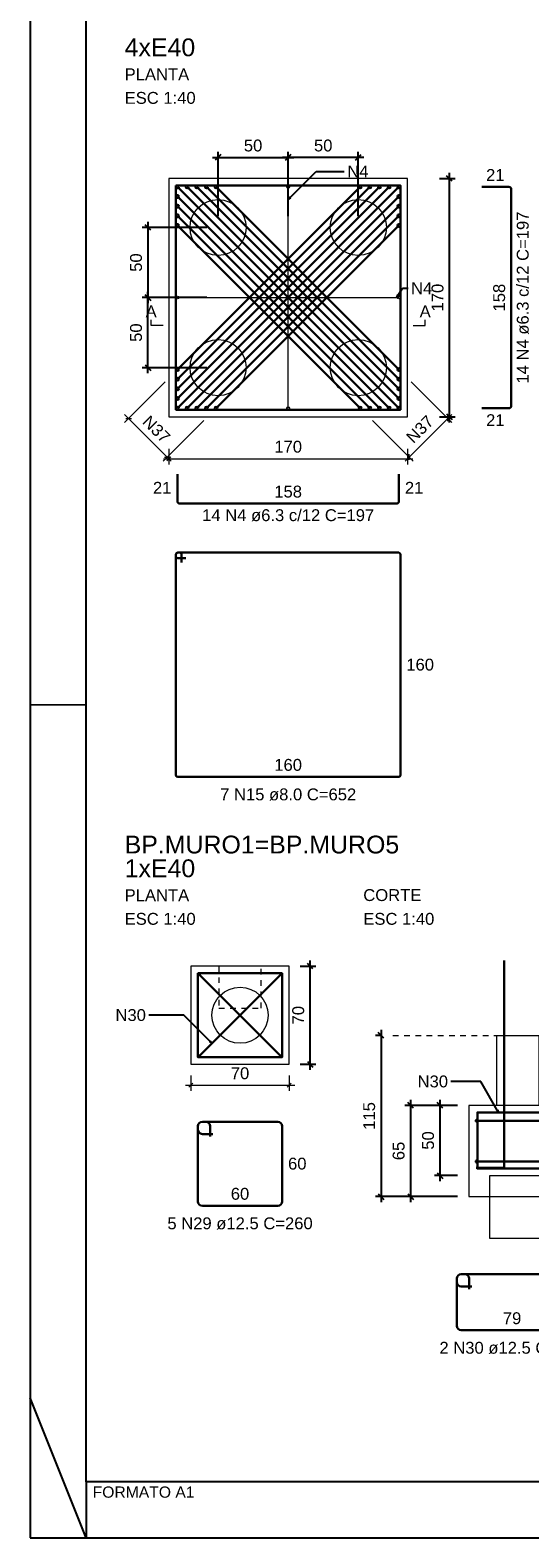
# Model space of a CAD drawing. Header units: millimetres. Extents: x 10 to 1250, y -62 to 528.
# Tile 776 of 909: x 701.55 to 710.46, y 68.53 to 95.43. Entities that reach past the tile are written whole.
import ezdxf

# ---------------------------------------------------------------- set-up
doc = ezdxf.new("R2010")
doc.units = ezdxf.units.MM
doc.header["$LTSCALE"] = 0.05
doc.linetypes.add('DOT', pattern=[6.35, 0, -6.35])
doc.linetypes.add('ESTILO_TQS_0002', pattern=[0.4, 0.1, -0.3])
for name, color, linetype, lineweight in [('Descrição da armadura', 7, 'Continuous', 5), ('DT-Arm de distribuição', 5, 'Continuous', 5), ('DT-Barras na forma', 2, 'Continuous', 30), ('DT-Barras rebatidas', 2, 'Continuous', 30), ('DT-Cotas', 9, 'Continuous', 5), ('DT-Forma', 5, 'Continuous', 5), ('DT-Pontilhado', 9, 'DOT', 5), ('DT-Textos', 7, 'Continuous', 5), ('DT-Título', 3, 'Continuous', 20), ('Textos armaduras', 7, 'Continuous', 5)]:
    doc.layers.add(name, color=color, linetype=linetype, lineweight=lineweight)
doc.layers.add('FOLHA_PADRÃO', color=7, linetype='Continuous')
doc.styles.add('Arial', font='arial.ttf')
doc.styles.get("Standard").update_dxf_attribs({"font": 'arial.ttf'})
doc.dimstyles.get("Standard").update_dxf_attribs({"dimtxt": 0.18, "dimasz": 0.18, "dimexe": 0.18, "dimexo": 0.0625, "dimgap": 0.1, "dimtad": 1, "dimzin": 0, "dimdsep": 46, "dimtxsty": 'Standard', "dimblk": 'OBLIQUE', "dimcen": 0.1, "dimadec": 0, "dimazin": 0, "dimtfac": 1, "dimtofl": 0, "dimtmove": 0, "dimatfit": 3, "dimldrblk": 'OBLIQUE', "dimfxl": 1, "dimtolj": 1, "dimtzin": 0, "dimarcsym": 1})
doc.dimstyles.new('UM_40.000000', dxfattribs={"dimtxt": 0.18, "dimasz": 0.1, "dimexe": 0.1, "dimexo": 0.2, "dimgap": 0, "dimtad": 1, "dimtih": 1, "dimtoh": 1, "dimdec": 1, "dimlfac": 40, "dimzin": 0, "dimdsep": 46, "dimtxsty": 'Standard', "dimcen": 0.09, "dimdle": 0.1, "dimadec": 1, "dimazin": 2, "dimtfac": 1, "dimtdec": 4, "dimtofl": 0, "dimtmove": 0, "dimatfit": 3, "dimfxl": 1, "dimtolj": 1, "dimarcsym": 0})

# ---------------------------------------------------------------- blocks, each defined once
blk = doc.blocks.new('_Oblique')
at = {"color": 0, "linetype": 'ByBlock', "lineweight": -2}
blk.add_line((-0.5, -0.5), (0.5, 0.5), dxfattribs=at)
blk = doc.blocks.new('*D1069')
at = {"layer": 'Defpoints', "color": 0, "transparency": 16777216}
for p in [(706.148, 93.155), (704.898, 91.905), (706.148, 91.905)]:
    blk.add_point(p, dxfattribs=at)
at = {"layer": 'DT-Cotas', "color": 0, "lineweight": -2, "transparency": 16777216}
for p, q in [((704.798, 93.155), (706.248, 93.155)), ((704.898, 92.105), (704.898, 93.255)), ((706.148, 92.105), (706.148, 93.255))]:
    blk.add_line(p, q, dxfattribs=at)
at = {"layer": 'DT-Cotas', "color": 0, "lineweight": -2, "transparency": 16777216, "xscale": 0.1, "yscale": 0.1, "zscale": 0.1, "rotation": 180}
blk.add_blockref('_Oblique', (704.898, 93.155), dxfattribs=at)
at = {"layer": 'DT-Cotas', "color": 0, "lineweight": -2, "transparency": 16777216, "xscale": 0.1, "yscale": 0.1, "zscale": 0.1}
blk.add_blockref('_Oblique', (706.148, 93.155), dxfattribs=at)
at = {"layer": 'DT-Cotas', "transparency": 16777216, "insert": (705.523, 93.367), "char_height": 0.2118, "attachment_point": 5, "rotation": 0.0057, "style": 'Arial'}
blk.add_mtext('\\A1;50', dxfattribs=at)
blk = doc.blocks.new('*D1070')
at = {"layer": 'Defpoints', "color": 0, "transparency": 16777216}
for p in [(706.148, 93.155), (706.148, 91.905), (707.398, 91.905)]:
    blk.add_point(p, dxfattribs=at)
at = {"layer": 'DT-Cotas', "color": 0, "lineweight": -2, "transparency": 16777216}
for p, q in [((707.498, 93.155), (706.048, 93.155)), ((706.148, 92.105), (706.148, 93.255)), ((707.398, 92.105), (707.398, 93.255))]:
    blk.add_line(p, q, dxfattribs=at)
at = {"layer": 'DT-Cotas', "color": 0, "lineweight": -2, "transparency": 16777216, "xscale": 0.1, "yscale": 0.1, "zscale": 0.1, "rotation": 180}
blk.add_blockref('_Oblique', (706.148, 93.155), dxfattribs=at)
at = {"layer": 'DT-Cotas', "color": 0, "lineweight": -2, "transparency": 16777216, "xscale": 0.1, "yscale": 0.1, "zscale": 0.1}
blk.add_blockref('_Oblique', (707.398, 93.155), dxfattribs=at)
at = {"layer": 'DT-Cotas', "transparency": 16777216, "insert": (706.773, 93.367), "char_height": 0.2118, "attachment_point": 5, "rotation": 0.0057, "style": 'Arial'}
blk.add_mtext('\\A1;50', dxfattribs=at)
blk = doc.blocks.new('*D1071')
at = {"layer": 'Defpoints', "color": 0, "transparency": 16777216}
for p in [(704.898, 91.905), (703.648, 90.655), (704.898, 90.655)]:
    blk.add_point(p, dxfattribs=at)
at = {"layer": 'DT-Cotas', "color": 0, "lineweight": -2, "transparency": 16777216}
for p, q in [((703.648, 92.005), (703.648, 90.555)), ((704.698, 91.905), (703.548, 91.905)), ((704.698, 90.655), (703.548, 90.655))]:
    blk.add_line(p, q, dxfattribs=at)
at = {"layer": 'DT-Cotas', "color": 0, "lineweight": -2, "transparency": 16777216, "xscale": 0.1, "yscale": 0.1, "zscale": 0.1}
for p, rotation in [((703.648, 91.905), 90), ((703.648, 90.655), 270)]:
    blk.add_blockref('_Oblique', p, dxfattribs=dict(at, rotation=rotation))
at = {"layer": 'DT-Cotas', "transparency": 16777216, "insert": (703.437, 91.28), "char_height": 0.2118, "attachment_point": 5, "rotation": 90, "style": 'Arial'}
blk.add_mtext('\\A1;50', dxfattribs=at)
blk = doc.blocks.new('*D1072')
at = {"layer": 'Defpoints', "color": 0, "transparency": 16777216}
for p in [(703.648, 90.655), (704.898, 90.655), (704.898, 89.405)]:
    blk.add_point(p, dxfattribs=at)
at = {"layer": 'DT-Cotas', "color": 0, "lineweight": -2, "transparency": 16777216}
for p, q in [((704.698, 90.655), (703.548, 90.655)), ((703.648, 89.305), (703.648, 90.755)), ((704.698, 89.405), (703.548, 89.405))]:
    blk.add_line(p, q, dxfattribs=at)
at = {"layer": 'DT-Cotas', "color": 0, "lineweight": -2, "transparency": 16777216, "xscale": 0.1, "yscale": 0.1, "zscale": 0.1}
for p, rotation in [((703.648, 90.655), 90), ((703.648, 89.405), 270)]:
    blk.add_blockref('_Oblique', p, dxfattribs=dict(at, rotation=rotation))
at = {"layer": 'DT-Cotas', "transparency": 16777216, "insert": (703.437, 90.03), "char_height": 0.2118, "attachment_point": 5, "rotation": 90, "style": 'Arial'}
blk.add_mtext('\\A1;50', dxfattribs=at)
blk = doc.blocks.new('*D1073')
at = {"layer": 'Defpoints', "color": 0, "transparency": 16777216}
for p in [(708.648, 92.78), (709.023, 92.78), (708.648, 88.53)]:
    blk.add_point(p, dxfattribs=at)
at = {"layer": 'DT-Cotas', "color": 0, "lineweight": -2, "transparency": 16777216}
for p, q in [((709.023, 88.43), (709.023, 92.88)), ((708.848, 92.78), (709.123, 92.78)), ((708.848, 88.53), (709.123, 88.53))]:
    blk.add_line(p, q, dxfattribs=at)
at = {"layer": 'DT-Cotas', "color": 0, "lineweight": -2, "transparency": 16777216, "xscale": 0.1, "yscale": 0.1, "zscale": 0.1}
for p, rotation in [((709.023, 92.78), 90), ((709.023, 88.53), 270)]:
    blk.add_blockref('_Oblique', p, dxfattribs=dict(at, rotation=rotation))
at = {"layer": 'DT-Cotas', "transparency": 16777216, "insert": (708.812, 90.655), "char_height": 0.2118, "attachment_point": 5, "rotation": 90, "style": 'Arial'}
blk.add_mtext('\\A1;170', dxfattribs=at)
blk = doc.blocks.new('*D1104')
at = {"layer": 'Defpoints', "color": 0, "transparency": 16777216}
for p in [(706.165, 78.73), (706.54, 78.73), (706.165, 76.98)]:
    blk.add_point(p, dxfattribs=at)
at = {"layer": 'DT-Cotas', "color": 0, "lineweight": -2, "transparency": 16777216}
for p, q in [((706.54, 76.88), (706.54, 78.83)), ((706.365, 78.73), (706.64, 78.73)), ((706.365, 76.98), (706.64, 76.98))]:
    blk.add_line(p, q, dxfattribs=at)
at = {"layer": 'DT-Cotas', "color": 0, "lineweight": -2, "transparency": 16777216, "xscale": 0.1, "yscale": 0.1, "zscale": 0.1}
for p, rotation in [((706.54, 78.73), 90), ((706.54, 76.98), 270)]:
    blk.add_blockref('_Oblique', p, dxfattribs=dict(at, rotation=rotation))
at = {"layer": 'DT-Cotas', "transparency": 16777216, "insert": (706.328, 77.855), "char_height": 0.2118, "attachment_point": 5, "rotation": 90, "style": 'Arial'}
blk.add_mtext('\\A1;70', dxfattribs=at)
blk = doc.blocks.new('*D1105')
at = {"layer": 'Defpoints', "color": 0, "transparency": 16777216}
for p in [(709.367, 76.245), (708.855, 74.995), (709.367, 74.995)]:
    blk.add_point(p, dxfattribs=at)
at = {"layer": 'DT-Cotas', "color": 0, "lineweight": -2, "transparency": 16777216}
for p, q in [((709.167, 76.245), (708.755, 76.245)), ((708.855, 76.345), (708.855, 74.895)), ((709.167, 74.995), (708.755, 74.995))]:
    blk.add_line(p, q, dxfattribs=at)
at = {"layer": 'DT-Cotas', "color": 0, "lineweight": -2, "transparency": 16777216, "xscale": 0.1, "yscale": 0.1, "zscale": 0.1}
for p, rotation in [((708.855, 76.245), 90), ((708.855, 74.995), 270)]:
    blk.add_blockref('_Oblique', p, dxfattribs=dict(at, rotation=rotation))
at = {"layer": 'DT-Cotas', "transparency": 16777216, "insert": (708.643, 75.62), "char_height": 0.2118, "attachment_point": 5, "rotation": 90, "style": 'Arial'}
blk.add_mtext('\\A1;50', dxfattribs=at)
blk = doc.blocks.new('*D1106')
at = {"layer": 'Defpoints', "color": 0, "transparency": 16777216}
for p in [(709.367, 76.245), (708.33, 74.62), (709.367, 74.62)]:
    blk.add_point(p, dxfattribs=at)
at = {"layer": 'DT-Cotas', "color": 0, "lineweight": -2, "transparency": 16777216}
for p, q in [((709.167, 76.245), (708.23, 76.245)), ((708.33, 76.345), (708.33, 74.52)), ((709.167, 74.62), (708.23, 74.62))]:
    blk.add_line(p, q, dxfattribs=at)
at = {"layer": 'DT-Cotas', "color": 0, "lineweight": -2, "transparency": 16777216, "xscale": 0.1, "yscale": 0.1, "zscale": 0.1}
for p, rotation in [((708.33, 76.245), 90), ((708.33, 74.62), 270)]:
    blk.add_blockref('_Oblique', p, dxfattribs=dict(at, rotation=rotation))
at = {"layer": 'DT-Cotas', "transparency": 16777216, "insert": (708.118, 75.433), "char_height": 0.2118, "attachment_point": 5, "rotation": 90, "style": 'Arial'}
blk.add_mtext('\\A1;65', dxfattribs=at)
blk = doc.blocks.new('*D1107')
at = {"layer": 'Defpoints', "color": 0, "transparency": 16777216}
for p in [(708.017, 77.495), (707.805, 74.62), (709.367, 74.62)]:
    blk.add_point(p, dxfattribs=at)
at = {"layer": 'DT-Cotas', "color": 0, "lineweight": -2, "transparency": 16777216}
for p, q in [((707.817, 77.495), (707.705, 77.495)), ((707.805, 77.595), (707.805, 74.52)), ((709.167, 74.62), (707.705, 74.62))]:
    blk.add_line(p, q, dxfattribs=at)
at = {"layer": 'DT-Cotas', "color": 0, "lineweight": -2, "transparency": 16777216, "xscale": 0.1, "yscale": 0.1, "zscale": 0.1}
for p, rotation in [((707.805, 77.495), 90), ((707.805, 74.62), 270)]:
    blk.add_blockref('_Oblique', p, dxfattribs=dict(at, rotation=rotation))
at = {"layer": 'DT-Cotas', "transparency": 16777216, "insert": (707.593, 76.058), "char_height": 0.2118, "attachment_point": 5, "rotation": 90, "style": 'Arial'}
blk.add_mtext('\\A1;115', dxfattribs=at)
blk = doc.blocks.new('A1')
at = {"layer": 'FOLHA_PADRÃO', "color": 1}
for p, q in [((-83.1, 14.858), (-84.1, 14.85)), ((-83.1, 0), (-84.1, 2.5))]:
    blk.add_line(p, q, dxfattribs=at)
at = {"layer": 'FOLHA_PADRÃO', "color": 1, "linetype": 'Continuous'}
for points in [[(-84.1, 0), (0, 0), (0, 59.4), (-84.1, 59.4), (-84.1, 0)], [(-83.1, 1.008), (-83.1, 0)]]:
    blk.add_lwpolyline(points, dxfattribs=at)
at = {"layer": 'FOLHA_PADRÃO', "color": 6, "linetype": 'Continuous'}
blk.add_lwpolyline([(-83.1, 58.4), (-1, 58.4), (-1, 1), (-83.1, 1), (-83.1, 58.4)], dxfattribs=at)
at = {"layer": 'FOLHA_PADRÃO', "color": 7, "style": 'Arial'}
blk.add_text('FORMATO A1', height=0.2, dxfattribs=at).set_placement((-82.986, 0.716))

msp = doc.modelspace()

# ---------------------------------------------------------------- linework, layer by layer
at = {"layer": 'DT-Arm de distribuição'}
for p, q in [((706.1485, 88.6805), (706.1485, 92.6305)), ((704.1735, 90.6555), (708.1235, 90.6555))]:
    msp.add_line(p, q, dxfattribs=at)
for centre in [(706.1485, 92.6305), (704.1735, 90.6555), (708.1235, 90.6555), (706.1485, 88.6805)]:
    msp.add_circle(centre, 0.025, dxfattribs=at)
at = {"layer": 'DT-Barras na forma'}
for p, q in [((704.1735, 92.6305), (708.1235, 88.6805)), ((704.1735, 89.3699), (707.4341, 92.6305)), ((704.1735, 89.1975), (707.6064, 92.6305)), ((704.1735, 89.0252), (707.7788, 92.6305)), ((704.1735, 88.8528), (707.9511, 92.6305)), ((704.1735, 88.6805), (708.1235, 92.6305)), ((704.3459, 92.6305), (708.1235, 88.8528)), ((704.5182, 92.6305), (708.1235, 89.0252)), ((704.6906, 92.6305), (708.1235, 89.1975)), ((704.8629, 92.6305), (708.1235, 89.3699)), ((704.1735, 92.4581), (707.9511, 88.6805)), ((704.1735, 92.2858), (707.7788, 88.6805)), ((704.3459, 88.6805), (708.1235, 92.4581)), ((704.5182, 88.6805), (708.1235, 92.2858)), ((704.1735, 92.1134), (707.6064, 88.6805)), ((704.6906, 88.6805), (708.1235, 92.1134)), ((704.1735, 91.941), (707.4341, 88.6805)), ((704.8629, 88.6805), (708.1235, 91.941)), ((704.5558, 78.5889), (706.0246, 77.1202)), ((704.5558, 77.1202), (706.0246, 78.5889)), ((709.5075, 75.9716), (710.9763, 75.9716)), ((709.5075, 75.2452), (710.9763, 75.2452))]:
    msp.add_line(p, q, dxfattribs=at)
for points in [[(704.1485, 92.6555), (704.1485, 88.6555), (708.1485, 88.6555), (708.1485, 92.6555), (704.1485, 92.6555)], [(704.5402, 78.6045), (704.5402, 77.1045), (706.0402, 77.1045), (706.0402, 78.6045), (704.5402, 78.6045)]]:
    msp.add_lwpolyline(points, close=True, dxfattribs=at)
for points in [[(709.9982, 78.8295), (709.9982, 75.1327), (709.4982, 75.1327)], [(709.5232, 75.1202), (710.9607, 75.1202), (710.9607, 76.1202), (709.5232, 76.1202), (709.5232, 75.1202)]]:
    msp.add_lwpolyline(points, dxfattribs=at)
for centre, radius in [((704.1735, 92.6305), 0.025), ((704.3459, 92.6305), 0.025), ((704.5182, 92.6305), 0.025), ((704.6906, 92.6305), 0.025), ((704.8629, 92.6305), 0.025), ((707.4341, 92.6305), 0.025), ((707.6064, 92.6305), 0.025), ((707.7788, 92.6305), 0.025), ((707.9511, 92.6305), 0.025), ((708.1235, 92.6305), 0.025), ((704.1735, 92.4581), 0.025), ((704.1735, 92.2858), 0.025), ((708.1235, 92.4581), 0.025), ((708.1235, 92.2858), 0.025), ((704.1735, 92.1134), 0.025), ((708.1235, 92.1134), 0.025), ((704.1735, 91.941), 0.025), ((708.1235, 91.941), 0.025), ((704.1735, 89.3699), 0.025), ((708.1235, 89.3699), 0.025), ((704.1735, 89.1975), 0.025), ((704.1735, 89.0252), 0.025), ((708.1235, 89.1975), 0.025), ((708.1235, 89.0252), 0.025), ((704.1735, 88.8528), 0.025), ((708.1235, 88.8528), 0.025), ((704.1735, 88.6805), 0.025), ((704.3459, 88.6805), 0.025), ((704.5182, 88.6805), 0.025), ((704.6906, 88.6805), 0.025), ((704.8629, 88.6805), 0.025), ((707.4341, 88.6805), 0.025), ((707.6064, 88.6805), 0.025), ((707.7788, 88.6805), 0.025), ((707.9511, 88.6805), 0.025), ((708.1235, 88.6805), 0.025), ((704.5558, 78.5889), 0.0156), ((706.0246, 78.5889), 0.0156), ((704.5558, 77.1202), 0.0156), ((706.0246, 77.1202), 0.0156), ((709.5075, 75.9716), 0.0156), ((709.5075, 75.2452), 0.0156), ((709.5232, 75.1202), 0.000391), ((709.5232, 75.1202), 0.000391)]:
    msp.add_circle(centre, radius, dxfattribs=at)
at = {"layer": 'DT-Barras rebatidas'}
for p, q in [((709.5985, 92.6305), (710.0845, 92.6305)), ((710.1239, 92.5911), (710.1239, 88.7198)), ((710.0845, 88.6805), (709.5985, 88.6805)), ((704.1735, 87.5055), (704.1735, 87.0195)), ((708.1235, 87.0195), (708.1235, 87.5055)), ((704.2129, 86.9801), (708.0841, 86.9801)), ((704.1485, 86.0755), (704.1485, 82.1355)), ((704.1485, 86.0755), (704.1485, 86.0355)), ((704.2185, 86.1055), (704.1785, 86.1055)), ((708.1185, 86.1055), (704.1785, 86.1055)), ((704.2485, 85.9305), (704.2485, 86.0755)), ((708.1485, 82.1355), (708.1485, 86.0755)), ((704.1785, 86.0055), (704.3235, 86.0055)), ((704.1785, 82.1055), (708.1185, 82.1055)), ((704.5402, 75.8764), (704.5402, 74.5327)), ((704.5402, 75.8764), (704.5402, 75.8139)), ((704.6808, 75.9545), (704.6183, 75.9545)), ((705.9621, 75.9545), (704.6183, 75.9545)), ((704.759, 75.6889), (704.759, 75.8764)), ((706.0402, 74.5327), (706.0402, 75.8764)), ((704.6183, 75.7358), (704.8058, 75.7358)), ((704.6183, 74.4545), (705.9621, 74.4545)), ((709.1559, 73.1567), (709.1559, 72.313)), ((709.1559, 73.1567), (709.1559, 73.0942)), ((709.2966, 73.2348), (709.2341, 73.2348)), ((711.046, 73.2348), (709.2341, 73.2348)), ((709.3747, 72.9692), (709.3747, 73.1567)), ((709.2341, 73.0161), (709.4216, 73.0161)), ((709.2341, 72.2348), (711.046, 72.2348))]:
    msp.add_line(p, q, dxfattribs=at)
for centre, radius, start, end in [((710.0845, 92.5911), 0.0394, 0, 90), ((710.0845, 88.7198), 0.0394, 270, 0), ((704.2129, 87.0195), 0.0394, 180, 270), ((708.0841, 87.0195), 0.0394, 270, 0), ((704.1785, 86.0755), 0.03, 90, 180), ((704.1785, 86.0755), 0.03, 90, 180), ((704.2185, 86.0755), 0.03, 0, 90), ((708.1185, 86.0755), 0.03, 0, 90), ((704.1785, 86.0355), 0.03, 180, 270), ((704.1785, 82.1355), 0.03, 180, 270), ((708.1185, 82.1355), 0.03, 270, 0), ((704.6183, 75.8764), 0.0781, 90, 180), ((704.6183, 75.8764), 0.0781, 90, 180), ((704.6808, 75.8764), 0.0781, 0, 90), ((705.9621, 75.8764), 0.0781, 0, 90), ((704.6183, 75.8139), 0.0781, 180, 270), ((704.6183, 74.5327), 0.0781, 180, 270), ((705.9621, 74.5327), 0.0781, 270, 0), ((709.2341, 73.1567), 0.0781, 90, 180), ((709.2341, 73.1567), 0.0781, 90, 180), ((709.2966, 73.1567), 0.0781, 0, 90), ((709.2341, 73.0942), 0.0781, 180, 270), ((709.2341, 72.313), 0.0781, 180, 270)]:
    msp.add_arc(centre, radius, start, end, dxfattribs=at)
at = {"layer": 'DT-Cotas'}
for p, q in [((703.9571, 89.1535), (703.2331, 88.4295)), ((708.3399, 89.1535), (709.0639, 88.4295)), ((704.0639, 87.74), (703.2331, 88.5709)), ((703.2538, 88.5002), (703.3538, 88.5002)), ((709.0639, 88.5709), (708.2331, 87.74)), ((708.9932, 88.4502), (708.9932, 88.5502)), ((704.6465, 88.464), (703.9225, 87.74)), ((707.6505, 88.464), (708.3745, 87.74)), ((704.0235, 87.9555), (704.0235, 87.6805)), ((708.2735, 87.9555), (708.2735, 87.6805)), ((703.9235, 87.7805), (708.3735, 87.7805)), ((703.9432, 87.8108), (704.0432, 87.8108)), ((704.0589, 87.8158), (703.9881, 87.7451)), ((708.3089, 87.8158), (708.2381, 87.7451)), ((708.3038, 87.7608), (708.3038, 87.8608)), ((704.4152, 76.7795), (704.4152, 76.5045)), ((706.1652, 76.7795), (706.1652, 76.5045)), ((704.3152, 76.6045), (706.2652, 76.6045)), ((704.4506, 76.6399), (704.3799, 76.5692)), ((706.2006, 76.6399), (706.1299, 76.5692))]:
    msp.add_line(p, q, dxfattribs=at)
at = {"layer": 'DT-Forma'}
for points in [[(704.0235, 92.7805), (704.0235, 88.5305), (708.2735, 88.5305), (708.2735, 92.7805), (704.0235, 92.7805)], [(704.4152, 78.7295), (704.4152, 76.9795), (706.1652, 76.9795), (706.1652, 78.7295), (704.4152, 78.7295)], [(709.8669, 76.2452), (709.8669, 77.4952), (710.6169, 77.4952), (710.6169, 76.2452), (709.8669, 76.2452)], [(709.3669, 76.2452), (709.3669, 74.6202), (711.1169, 74.6202), (711.1169, 76.2452), (709.3669, 76.2452)], [(709.7419, 73.8702), (709.7419, 74.9952), (710.7419, 74.9952), (710.7419, 73.8702), (709.7419, 73.8702)]]:
    msp.add_lwpolyline(points, close=True, dxfattribs=at)
at = {"layer": 'DT-Forma', "linetype": 'ESTILO_TQS_0002'}
msp.add_lwpolyline([(704.9152, 77.9795), (705.6652, 77.9795), (705.6652, 78.7295), (704.9152, 78.7295), (704.9152, 77.9795)], close=True, dxfattribs=at)
at = {"layer": 'DT-Forma'}
for centre in [(704.8985, 91.9055), (707.3985, 91.9055), (704.8985, 89.4055), (707.3985, 89.4055), (705.2902, 77.8545)]:
    msp.add_circle(centre, 0.5, dxfattribs=at)
at = {"layer": 'DT-Pontilhado', "ltscale": 0.2}
msp.add_line((708.0169, 77.4952), (711.7169, 77.4952), dxfattribs=at)
at = {"layer": 'DT-Textos'}
for points in [[(703.9176, 90.1555), (703.7058, 90.1555), (703.7058, 90.2614)], [(708.3794, 90.1555), (708.5912, 90.1555), (708.5912, 90.2614)]]:
    msp.add_lwpolyline(points, dxfattribs=at)

# ---------------------------------------------------------------- block references
msp.add_blockref('A1', (785.6489, 68.5322))

# ---------------------------------------------------------------- texts
at = {"layer": 'Descrição da armadura', "linetype": 'Continuous', "char_height": 0.2118, "attachment_point": 8, "line_spacing_factor": 0.798, "style": 'Arial'}
for s, insert, width, rotation in [('14 N4 ø6.3 c/12 C=197', (710.4416, 90.6555), 6.150907, 90), ('N37', (703.7234, 88.2304), 1.088351, 315), ('N37', (708.5736, 88.2304), 1.088351, 45)]:
    msp.add_mtext(s, dxfattribs=dict(at, insert=insert, width=width, rotation=rotation))
for s, insert, width in [('14 N4 ø6.3 c/12 C=197', (706.1485, 86.6624), 6.150907), ('7 N15 ø8.0 C=652', (706.1485, 81.6819), 4.8647), ('5 N29 ø12.5 C=260', (705.2902, 74.0309), 5.194653), ('2 N30 ø12.5 C=258', (710.14, 71.8112), 5.194653)]:
    msp.add_mtext(s, dxfattribs=dict(at, insert=insert, width=width))
at = {"layer": 'DT-Cotas', "linetype": 'Continuous', "char_height": 0.2118, "line_spacing_factor": 0.798, "style": 'Arial'}
for s, insert, width, attachment_point in [('N4', (707.2014, 92.7996), 0.758398, 7), ('N4', (708.3389, 90.7162), 0.758398, 7), ('170', (706.1485, 87.8864), 0.977612, 8), ('N30', (703.6123, 77.7486), 1.088351, 9), ('70', (705.2902, 76.7104), 0.651741, 8), ('N30', (708.998, 76.5646), 1.088351, 9)]:
    msp.add_mtext(s, dxfattribs=dict(at, insert=insert, width=width, attachment_point=attachment_point))
at = {"layer": 'DT-Textos', "line_spacing_factor": 0.798, "style": 'Arial'}
for s, insert, char_height, width, attachment_point in [('4xE40', (703.2331, 94.9558), 0.3177, 2.768993, 7), ('PLANTA', (703.2331, 94.5322), 0.2118, 2.279377, 7), ('ESC 1:40', (703.2331, 94.1086), 0.2118, 2.507973, 7), ('A', (703.7058, 90.3037), 0.2118, 0.390816, 8), ('A', (708.5912, 90.3037), 0.2118, 0.390816, 8), ('1xE40', (703.2331, 80.3121), 0.3177, 2.768993, 7), ('PLANTA', (703.2331, 79.8885), 0.2118, 2.279377, 7), ('CORTE', (707.4874, 79.8885), 0.2118, 2.050781, 7), ('ESC 1:40', (703.2331, 79.4649), 0.2118, 2.507973, 7), ('ESC 1:40', (707.4874, 79.4649), 0.2118, 2.507973, 7)]:
    msp.add_mtext(s, dxfattribs=dict(at, insert=insert, char_height=char_height, width=width, attachment_point=attachment_point))
at = {"layer": 'DT-Título', "insert": (703.2331, 80.7357), "char_height": 0.3177, "width": 10.836134, "attachment_point": 7, "line_spacing_factor": 0.798, "style": 'Arial'}
msp.add_mtext('BP.MURO1=BP.MURO5', dxfattribs=at)
at = {"layer": 'Textos armaduras', "linetype": 'Continuous', "char_height": 0.2118, "attachment_point": 7, "line_spacing_factor": 0.798, "style": 'Arial'}
for s, insert, width in [('21', (709.6765, 92.7364), 0.659905), ('21', (709.6765, 88.3628), 0.659905), ('21', (703.7376, 87.1566), 0.659905), ('21', (708.2294, 87.1566), 0.659905), ('158', (705.901, 87.086), 0.989858), ('160', (708.2544, 83.9996), 0.989858), ('160', (705.901, 82.2114), 0.989858), ('60', (706.1461, 75.0986), 0.659905), ('60', (705.1252, 74.5604), 0.659905), ('79', (709.9751, 72.3407), 0.659905)]:
    msp.add_mtext(s, dxfattribs=dict(at, insert=insert, width=width))
at = {"layer": 'Textos armaduras', "linetype": 'Continuous', "insert": (710.018, 90.408), "char_height": 0.2118, "width": 0.989858, "attachment_point": 7, "rotation": 90, "line_spacing_factor": 0.798, "style": 'Arial'}
msp.add_mtext('158', dxfattribs=at)

# ---------------------------------------------------------------- dimensions: what is measured, and where the dimension line sits
at = {"layer": 'DT-Cotas'}
for p1, picture, middle in [((704.8985, 91.9055), '*D1069', (705.5235, 93.3673)), ((707.3985, 91.9055), '*D1070', (706.7735, 93.3673))]:
    dim = msp.add_linear_dim(base=(706.1485, 93.1555), p1=p1, p2=(706.1485, 91.9055), dimstyle='UM_40.000000', override={"dimtxt": 0.2118, "dimasz": 0.1, "dimexe": 0.1, "dimexo": 0.2, "dimtad": 1, "dimtih": 0, "dimtoh": 0, "dimdec": 1, "dimlfac": 40, "dimzin": 8, "dimtxsty": 'Arial', "dimblk": 'Oblique', "dimblk1": 'Oblique', "dimblk2": 'Oblique', "dimsah": 1, "dimdle": 0.1, "dimse1": 0, "dimse2": 0, "dimclrt": 256, "dimadec": 1, "dimazin": 3, "dimtmove": 2, "dimldrblk": 'Oblique'}, dxfattribs=at)
    dim.commit()
    dim.dimension.update_dxf_attribs({"geometry": picture, "text_midpoint": middle, "dimtype": 160, "text_rotation": 0.00573})
for base, p1, p2, picture, middle in [((709.0235, 92.7805), (708.6485, 88.5305), (708.6485, 92.7805), '*D1073', (708.8117, 90.6555)), ((703.6485, 90.6555), (704.8985, 91.9055), (704.8985, 90.6555), '*D1071', (703.4367, 91.2805)), ((703.6485, 90.6555), (704.8985, 89.4055), (704.8985, 90.6555), '*D1072', (703.4367, 90.0305)), ((706.5402, 78.7295), (706.1652, 76.9795), (706.1652, 78.7295), '*D1104', (706.3284, 77.8545)), ((707.8051, 74.6202), (708.0169, 77.4952), (709.3669, 74.6202), '*D1107', (707.5933, 76.0577)), ((708.3301, 74.6202), (709.3669, 76.2452), (709.3669, 74.6202), '*D1106', (708.1183, 75.4327)), ((708.8551, 74.9952), (709.3669, 76.2452), (709.3669, 74.9952), '*D1105', (708.6433, 75.6202))]:
    dim = msp.add_linear_dim(base=base, p1=p1, p2=p2, angle=90, dimstyle='UM_40.000000', override={"dimtxt": 0.2118, "dimasz": 0.1, "dimexe": 0.1, "dimexo": 0.2, "dimtad": 1, "dimtih": 0, "dimtoh": 0, "dimdec": 1, "dimlfac": 40, "dimzin": 8, "dimtxsty": 'Arial', "dimblk": 'Oblique', "dimblk1": 'Oblique', "dimblk2": 'Oblique', "dimsah": 1, "dimdle": 0.1, "dimse1": 0, "dimse2": 0, "dimclrt": 256, "dimadec": 1, "dimazin": 3, "dimtmove": 2, "dimldrblk": 'Oblique'}, dxfattribs=at)
    dim.commit()
    dim.dimension.update_dxf_attribs({"geometry": picture, "text_midpoint": middle, "dimtype": 160, "text_rotation": 90})

# ---------------------------------------------------------------- leaders
for points in [[(706.1485, 92.4055), (706.6485, 92.9055), (707.1485, 92.9055)], [(708.086, 90.6555), (708.186, 90.8221), (708.286, 90.8221)], [(704.7902, 77.3545), (704.2902, 77.8545), (703.6652, 77.8545)], [(709.8982, 76.1202), (709.5805, 76.6705), (709.051, 76.6705)]]:
    msp.add_leader(points, dimstyle='Standard', override={"dimasz": 0.05, "dimldrblk": 'Closed'}, dxfattribs=at)

doc.saveas('drawing.dxf')
